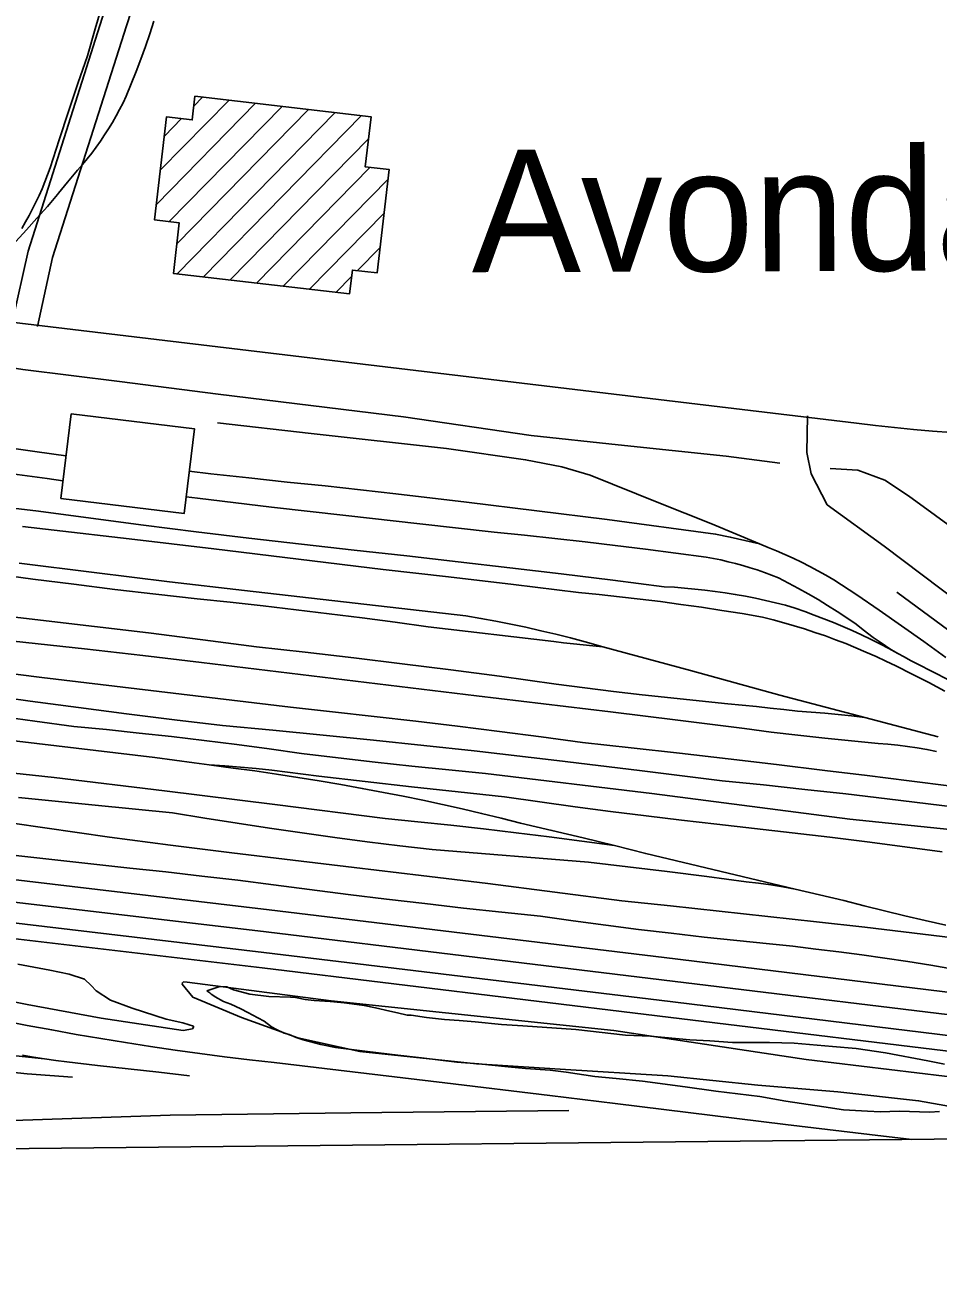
# Model space of a CAD drawing. Extents: x 3625074 to 3663148, y 511451 to 537151.
# Drawn here: x 3643792 to 3644874, y 516860 to 518337 of the extents above; entities that cross this region are included whole.
import ezdxf

# ---------------------------------------------------------------- set-up
doc = ezdxf.new("R2010")
doc.units = 0
for name, color, linetype in [('V-BLDG-OTLN', 7, 'Continuous'), ('V-GRID-FRAM', 7, 'Continuous'), ('V-RAIL-TRAK', 7, 'Continuous'), ('V-ROAD-CNTR', 7, 'Continuous'), ('V-SITE-VEGE', 7, 'Continuous'), ('V-TOPO-GNAM-IDEN', 7, 'Continuous'), ('V-TOPO-SHOR', 7, 'Continuous')]:
    doc.layers.add(name, color=color, linetype=linetype)

msp = doc.modelspace()

# ---------------------------------------------------------------- linework, layer by layer
at = {"layer": 'V-BLDG-OTLN'}
for p, q in [((3643947.6, 518124.3), (3644065.1, 518244.2)), ((3643952.3, 518164.9), (3644033.7, 518247.8)), ((3643992, 518241), (3644002.2, 518251.5)), ((3643962.6, 518103.9), (3644096.5, 518240.5)), ((3643971.9, 518077.7), (3644127.9, 518236.9)), ((3643972.1, 518042.1), (3644159.4, 518233.2)), ((3644003.5, 518038.5), (3644190.8, 518229.6)), ((3643957.1, 518205.4), (3643977.4, 518226.1)), ((3644034.9, 518034.8), (3644198.9, 518202.1)), ((3644066.4, 518031.2), (3644200.7, 518168.3)), ((3644097.8, 518027.5), (3644222.2, 518154.4)), ((3644129.2, 518023.9), (3644217.5, 518113.9)), ((3644185.8, 518045.9), (3644212.7, 518073.4)), ((3644160.6, 518020.2), (3644179, 518039))]:
    msp.add_line(p, q, dxfattribs=at)
for points in [[(3643993.3, 518252.5), (3644202, 518228.3), (3644195.1, 518168.9), (3644223.5, 518165.6), (3644209.2, 518043.2), (3644179.9, 518046.6), (3644176.6, 518018.4), (3643967.8, 518042.6), (3643974.8, 518102.5), (3643945.5, 518105.9), (3643959.7, 518228.2), (3643990.1, 518224.6)], [(3643846.7, 517876.2), (3643992.7, 517858.4), (3643980.5, 517758), (3643834.5, 517775.8)]]:
    msp.add_lwpolyline(points, close=True, dxfattribs=at)
at = {"layer": 'V-GRID-FRAM'}
msp.add_lwpolyline([(3629129.4, 535042.1), (3660791.6, 535359.9), (3660982, 517178), (3629304, 516860), (3629129.4, 535042.1)], dxfattribs=at)
at = {"layer": 'V-RAIL-TRAK'}
for points in [[(3643884.6, 518364.6), (3643875.2, 518332.6), (3643866.1, 518300.5), (3643854.6, 518267.5), (3643843.4, 518234.3), (3643832.4, 518201), (3643821.7, 518167.7), (3643818.7, 518159.4), (3643815.6, 518151.2), (3643812.2, 518143), (3643808.7, 518134.9), (3643804.9, 518127), (3643801, 518119.1), (3643796.9, 518111.3), (3643792.6, 518103.6), (3643788.1, 518096)], [(3643781.3, 518080.3), (3643793.8, 518094.1), (3643806.2, 518108), (3643818.5, 518122), (3643830.6, 518136.2), (3643831.7, 518137.5), (3643842.5, 518150.6), (3643854.3, 518165), (3643860, 518171.6), (3643865.6, 518178.4), (3643871.1, 518185.3), (3643876.3, 518192.3), (3643881.4, 518199.5), (3643886.3, 518206.7), (3643891, 518214.1), (3643895.6, 518221.6), (3643900, 518229.2), (3643904.1, 518236.9), (3643908.1, 518244.7), (3643911.9, 518252.6), (3643917.9, 518267.2), (3643923.7, 518281.9), (3643929.3, 518296.7), (3643934.6, 518311.5), (3643939.7, 518326.4), (3643944.6, 518341.4)], [(3644662.3, 517721.9), (3644604.4, 517746.3), (3644542.8, 517770.6), (3644461.6, 517803.6), (3644427.9, 517813.3), (3644385, 517821.7), (3644291.3, 517834.9), (3644130.9, 517853), (3644020.2, 517865.4)], [(3643758.7, 517837.8), (3643795.2, 517832.8), (3643831.7, 517827.6), (3643840.6, 517826.4)], [(3643758.7, 517807.5), (3643818.1, 517799.3), (3643837, 517796.8)], [(3643986.5, 517808), (3644012.1, 517805.1), (3644057.3, 517800.1), (3644102.5, 517795.3), (3644147.8, 517790.8), (3644231.3, 517781.3), (3644314.9, 517771.4), (3644398.4, 517761.2), (3644481.8, 517750.8), (3644610.2, 517733.6), (3644627.6, 517730), (3644645, 517726.1), (3644662.3, 517721.9), (3644672.4, 517717.9), (3644682.4, 517713.8), (3644692.4, 517709.5), (3644702.3, 517704.9), (3644712.1, 517700.2), (3644721.8, 517695.2), (3644731.3, 517690.1), (3644740.8, 517684.8), (3644750.2, 517679.3), (3644759.5, 517673.6), (3644768.6, 517667.7), (3644777.6, 517661.7), (3644804.2, 517643.4), (3644830.6, 517624.9), (3644856.8, 517606.1), (3644882.9, 517587.2)], [(3644826.1, 517592.2), (3644815.5, 517598), (3644804.8, 517603.6), (3644793.9, 517609), (3644783, 517614.2), (3644772, 517619.3), (3644760.9, 517624.2), (3644749.8, 517628.8), (3644738.5, 517633.3), (3644727.2, 517637.6), (3644715.8, 517641.7), (3644704.4, 517645.7), (3644692.9, 517649.4), (3644681.1, 517652.3), (3644669.3, 517655), (3644657.4, 517657.5), (3644645.5, 517659.9), (3644633.6, 517662), (3644621.7, 517663.9), (3644609.7, 517665.7), (3644597.6, 517667.2), (3644585.6, 517668.5), (3644573.5, 517669.6), (3644561.4, 517670.5), (3644549.3, 517671.2), (3644488.4, 517679), (3644427.4, 517686.5), (3644366.4, 517693.8), (3644305.3, 517700.9), (3644244.3, 517707.7), (3644181.8, 517714.5), (3644119.4, 517721.6), (3644057, 517728.9), (3643994.7, 517736.4), (3643932.3, 517744.3), (3643870.1, 517752.4), (3643807.8, 517760.7), (3643495.7, 517797.6)], [(3643982.9, 517777.9), (3643996.4, 517776.2), (3644084.2, 517765.7), (3644172.1, 517755.5), (3644259.9, 517745.6), (3644347.8, 517735.9), (3644383.7, 517732.2), (3644419.6, 517728.4), (3644455.5, 517724.4), (3644491.4, 517720.1), (3644527.3, 517715.7), (3644563.1, 517711), (3644598.9, 517706.2), (3644607.7, 517704.6), (3644616.5, 517702.9), (3644625.2, 517700.9), (3644633.9, 517698.7), (3644642.5, 517696.4), (3644651.1, 517693.8), (3644659.6, 517691.1), (3644668, 517688.1), (3644676.4, 517685), (3644684.7, 517681.7), (3644696.6, 517675.6), (3644708.4, 517669.2), (3644720, 517662.6), (3644731.6, 517655.9), (3644743, 517648.9), (3644754.4, 517641.8), (3644765.6, 517634.5), (3644776.7, 517627), (3644783.3, 517621.5), (3644790.2, 517616.2), (3644797.1, 517611), (3644804.2, 517606.1), (3644811.4, 517601.3), (3644818.7, 517596.6), (3644826.1, 517592.2), (3644833.7, 517588), (3644841.3, 517583.9), (3644849, 517580), (3644886.1, 517560.8)], [(3643789, 517742.5), (3643826.6, 517738.2), (3643915.4, 517728.1), (3644015.7, 517716.2), (3644116.1, 517704), (3644216.4, 517691.8), (3644293.6, 517683), (3644370.7, 517673.9), (3644447.8, 517664.4), (3644472.1, 517662), (3644496.4, 517659.4), (3644520.7, 517656.6), (3644545, 517653.6), (3644569.2, 517650.3), (3644593.4, 517646.9), (3644617.6, 517643.2), (3644641.7, 517639.3), (3644665.8, 517635.2), (3644678.4, 517632), (3644690.9, 517628.6), (3644703.3, 517625), (3644715.7, 517621.2), (3644728, 517617.1), (3644740.3, 517612.9), (3644752.4, 517608.4), (3644764.5, 517603.8), (3644776.5, 517598.9), (3644788.4, 517593.8), (3644800.3, 517588.5), (3644812, 517583), (3644823.6, 517577.3), (3644843.2, 517567.6), (3644862.7, 517557.6), (3644882, 517547.4)], [(3643423.3, 517714.8), (3643455, 517713.4), (3643486.8, 517712.2), (3643518.5, 517711.3), (3643550.3, 517710.7), (3643752.4, 517686.7), (3643801.1, 517680.3), (3643849.7, 517674.1), (3643898.4, 517668.1), (3643947.1, 517662.4), (3643995.8, 517657), (3644035, 517652.9), (3644074.1, 517648.5), (3644113.3, 517644), (3644152.4, 517639.2), (3644191.5, 517634.2), (3644230.6, 517629.1), (3644269.6, 517623.7), (3644418.5, 517606.4), (3644430.1, 517604.8), (3644441.7, 517603.4), (3644453.3, 517602.2), (3644464.9, 517601.1), (3644476.5, 517600.1)], [(3644874.1, 517493.1), (3644787.1, 517516.2), (3644686.2, 517542.8), (3644580.3, 517571.8), (3644476.5, 517600.1), (3644455.8, 517605.8), (3644438.3, 517610.5), (3644420.8, 517614.9), (3644403.2, 517619.1), (3644385.5, 517623.1), (3644367.8, 517626.8), (3644350, 517630.3), (3644332.2, 517633.6), (3644314.3, 517636.6), (3644051.9, 517666.6), (3643963, 517677.2), (3643874, 517688), (3643785.1, 517699)], [(3644825, 517664.8), (3645014.2, 517525.1), (3645140.7, 517433), (3645204, 517387.7), (3645300.9, 517316.9), (3645380.9, 517260.8)], [(3643746.4, 517639), (3643810.4, 517631.7), (3643874.5, 517624.2), (3643938.5, 517616.4), (3644002.5, 517608.4), (3644066.4, 517600.1), (3644124, 517593.6), (3644181.5, 517586.9), (3644239, 517579.9), (3644296.5, 517572.7), (3644354, 517565.2), (3644387.7, 517560.3), (3644421.5, 517555.7), (3644455.4, 517551.4), (3644489.2, 517547.2), (3644523.1, 517543.2), (3644557, 517539.5), (3644590.9, 517535.9), (3644624.8, 517532.6), (3644658.8, 517529.4), (3644675, 517527.4), (3644691.1, 517525.5), (3644707.4, 517523.9), (3644723.6, 517522.5), (3644739.8, 517521.4), (3644755.6, 517519.9), (3644771.4, 517518.2), (3644787.1, 517516.2)], [(3643723.6, 517612.5), (3643793, 517605), (3643862.4, 517597.4), (3643931.7, 517589.5), (3644001, 517581.4), (3644327.1, 517541.8), (3644406.5, 517532.5), (3644485.9, 517523), (3644565.3, 517513.1), (3644644.6, 517503), (3644676.2, 517499), (3644707.8, 517495.3), (3644739.5, 517491.8), (3644771.1, 517488.5), (3644802.8, 517485.5), (3644814.4, 517484.5), (3644826, 517483.3), (3644837.6, 517481.9), (3644849.1, 517480.2), (3644860.6, 517478.3), (3644872, 517476.1)], [(3643708.9, 517576.8), (3643811.8, 517563.7), (3644106.7, 517528.3), (3644156.2, 517523), (3644205.7, 517517.5), (3644255.1, 517511.8), (3644304.6, 517505.8), (3644354, 517499.7), (3644403.4, 517493.3), (3644452.7, 517486.6), (3644510.2, 517480.4), (3644567.6, 517474), (3644625, 517467.3), (3644682.4, 517460.5), (3644739.8, 517453.4), (3644789.8, 517447.5), (3644839.7, 517441.2), (3644889.6, 517434.7)], [(3644910.8, 517407.9), (3644862.1, 517414), (3644813.4, 517419.9), (3644764.6, 517425.6), (3644715.8, 517431), (3644667, 517436.3), (3644618.2, 517441.3), (3644520.2, 517453.3), (3644422.2, 517465.1), (3644324.1, 517476.7), (3644264.5, 517483.2), (3644204.9, 517489.4), (3644145.3, 517495.4), (3644085.6, 517501.2), (3644025.9, 517506.7), (3643969, 517513.5), (3643912.1, 517520.6), (3643855.2, 517527.9), (3643798.3, 517535.5), (3643741.5, 517543.3)], [(3643757.3, 517518), (3643803.6, 517511.9), (3643849.9, 517505.6), (3643888.5, 517501.9), (3643927.1, 517497.8), (3643965.7, 517493.5), (3644004.2, 517488.9), (3644042.8, 517484.1), (3644081.3, 517479), (3644119.7, 517473.7), (3644163.2, 517468.4), (3644206.8, 517463.3), (3644250.4, 517458.6), (3644294, 517454.1), (3644337.7, 517450), (3644534.5, 517426.3), (3644769.1, 517395.6), (3644948.8, 517377)], [(3643738.7, 517493.1), (3643806.2, 517485.4), (3643852.8, 517480), (3643899.3, 517474.4), (3643945.8, 517468.6), (3643992.3, 517462.6), (3644010.1, 517460.1), (3644038.7, 517456.3), (3644064.3, 517452.8), (3644089.8, 517449.1), (3644115.3, 517445.2), (3644140.7, 517441.1), (3644166.1, 517436.7), (3644191.5, 517432.1), (3644216.8, 517427.3), (3644240.1, 517422.8), (3644263.4, 517418.1), (3644286.6, 517413.2), (3644309.8, 517408), (3644332.9, 517402.6), (3644356, 517396.9), (3644379, 517391), (3644416.2, 517382.4), (3644453.3, 517373.5), (3644490.4, 517364.4), (3644527.4, 517355), (3644704.5, 517312.9), (3644762.2, 517299.1), (3644786.3, 517293), (3644810.4, 517287), (3644834.5, 517281.2), (3644858.7, 517275.5), (3644883, 517270.1)], [(3643764.3, 517451.9), (3643826.6, 517445.1), (3643957.3, 517429.1), (3644088, 517413), (3644218.6, 517396.5), (3644257.5, 517392.7), (3644296.4, 517388.6), (3644335.3, 517384.2), (3644374.1, 517379.6), (3644412.9, 517374.8), (3644451.6, 517369.7), (3644490.4, 517364.4)], [(3644878.8, 517356.8), (3644834.4, 517362.8), (3644789.9, 517368.7), (3644745.4, 517374.3), (3644700.9, 517379.6), (3644656.3, 517384.8), (3644611.7, 517389.7), (3644569.7, 517394.5), (3644527.8, 517399.5), (3644485.8, 517404.8), (3644443.9, 517410.4), (3644402.1, 517416.1), (3644360.2, 517422.1), (3644305.1, 517427.9), (3644250.1, 517433.9), (3644195, 517440.2), (3644140, 517446.6), (3644121.5, 517449.2), (3644103, 517451.5), (3644084.5, 517453.6), (3644065.9, 517455.6), (3644047.3, 517457.3), (3644028.8, 517458.8), (3644010.1, 517460.1)], [(3643784.1, 517421.4), (3643875.3, 517412.2), (3643966.6, 517403.2), (3644005, 517396.9), (3644043.4, 517390.8), (3644081.8, 517385), (3644120.3, 517379.4), (3644158.9, 517374.1), (3644197.4, 517369), (3644236, 517364.2), (3644274.6, 517359.6), (3644459.6, 517344.6), (3644506.3, 517339.3), (3644553, 517333.7), (3644599.7, 517327.8), (3644646.3, 517321.6), (3644660.9, 517319.9), (3644675.5, 517317.8), (3644690, 517315.5), (3644704.5, 517312.9)], [(3644787.2, 517267.8), (3644729.6, 517274.2), (3644672, 517280.5), (3644614.4, 517286.7), (3644556.7, 517292.9), (3644499.1, 517299), (3644419.8, 517309.3), (3644340.5, 517319.3), (3644261.2, 517329), (3644181.9, 517338.4), (3644109.4, 517347), (3644036.9, 517355.8), (3643964.4, 517364.9), (3643892, 517374.3), (3643853.8, 517380), (3643815.5, 517385.5), (3643777.3, 517390.8)], [(3643703.4, 517361.4), (3643809.7, 517349.5), (3643916, 517337.8), (3643958.7, 517333.2), (3644001.4, 517328.3), (3644044, 517323.2), (3644086.6, 517317.9), (3644129.2, 517312.4), (3644174.7, 517306.6), (3644220.2, 517301), (3644265.8, 517295.6), (3644311.4, 517290.4), (3644357, 517285.4), (3644402.6, 517280.7), (3644441.3, 517275.2), (3644480, 517270), (3644518.8, 517265.1), (3644557.6, 517260.4), (3644596.5, 517256), (3644635.3, 517251.8), (3644674.2, 517247.9), (3644701.6, 517245), (3644728.9, 517241.8), (3644756.3, 517238.4), (3644783.5, 517234.8), (3644810.8, 517231), (3644838, 517226.9), (3644865.2, 517222.6), (3644892.3, 517218.1)], [(3643590.6, 517346.3), (3644081.1, 517288.4), (3644549.3, 517231.7), (3644972.4, 517180.1), (3645353, 517134)], [(3643587.5, 517319.9), (3644077.9, 517262), (3644546.1, 517205.3), (3644969.2, 517153.7), (3645349.8, 517107.6)], [(3645346.9, 517083.4), (3644966.2, 517129.5), (3644543.2, 517181.1), (3644075, 517237.8), (3643584.7, 517295.7)], [(3643582.5, 517277.3), (3644072.8, 517219.4), (3644541, 517162.7), (3644964, 517111.1), (3645344.7, 517065)], [(3642435.3, 517255.6), (3642949, 517193.3), (3643357.4, 517145.7), (3643633.2, 517112.2), (3643660, 517108.6), (3643686.8, 517105.3), (3643713.7, 517102.1), (3643740.6, 517099.2), (3643767.5, 517096.5), (3643794.5, 517094), (3643821.4, 517091.8), (3643848.4, 517089.7)], [(3643815.2, 517111.5), (3643724.4, 517121.1), (3643633.7, 517131), (3643542.9, 517141), (3643452.2, 517151.3), (3643361.4, 517161.7), (3643270.8, 517172.3), (3643180.1, 517183.2), (3643089.4, 517194.2), (3642545.7, 517259.6)], [(3644787.2, 517267.8), (3644832.8, 517262), (3644878.5, 517256.5), (3644924.2, 517251.1), (3644969.9, 517246), (3645015.6, 517241.1)], [(3644842.7, 517016), (3644792.5, 517022.1), (3644693.2, 517033.9), (3644491.3, 517058.6), (3644414, 517068), (3644289.4, 517083), (3644087.4, 517107.2), (3644057.9, 517110.5), (3644028.5, 517114.1), (3643999.2, 517118), (3643969.8, 517122), (3643940.5, 517126.3), (3643911.2, 517130.8), (3643882, 517135.6), (3643852.8, 517140.5), (3643823.6, 517145.8), (3643794.5, 517151.2), (3643765.4, 517156.9)], [(3643986.7, 517091.6), (3643950.4, 517095.7), (3643914.1, 517099.8), (3643877.9, 517103.9), (3643841.6, 517107.9), (3643828.4, 517109.6), (3643815.2, 517111.5), (3643802.1, 517113.6), (3643789, 517115.9)], [(3643335.2, 517023.5), (3643964.1, 517044.7), (3644178.2, 517047.7), (3644436.2, 517050.3)]]:
    msp.add_lwpolyline(points, dxfattribs=at)
at = {"layer": 'V-ROAD-CNTR'}
for points in [[(3643806.6, 517979.7), (3643824.6, 518061.3), (3643912.1, 518335.9), (3644022.3, 518675.1), (3644053.5, 518763.4)], [(3643777.3, 517986.1), (3643795.6, 518069.1), (3643883.6, 518345.1), (3643957.6, 518573.3)], [(3643326.8, 518040.2), (3643514.4, 518016.1), (3644777.3, 517865.1)], [(3644719, 517873.9), (3644718.3, 517830.5), (3644723.4, 517804.9), (3644742.5, 517768.3), (3644810, 517719.2), (3644969.3, 517599.2), (3645122.5, 517494.1), (3645228.9, 517414.8), (3645341.6, 517325.7), (3645413.9, 517286.6), (3645477.7, 517243.7), (3645539.8, 517210.7)]]:
    msp.add_lwpolyline(points, dxfattribs=at)
msp.add_arc((3645034.2, 519896.3), 2047.4, 262.7919, 283.0324, dxfattribs=at)
at = {"layer": 'V-SITE-VEGE'}
for p, q in [((3644007.6, 517192.4), (3644022.9, 517197.2)), ((3644022.9, 517197.2), (3644031.1, 517197)), ((3644031.1, 517197), (3644039.1, 517193.3)), ((3644011, 517190), (3644007.6, 517192.4)), ((3644012.7, 517188.2), (3644011, 517190)), ((3644014.4, 517187), (3644012.7, 517188.2)), ((3644017.3, 517185.1), (3644014.4, 517187)), ((3644027.1, 517179.6), (3644017.3, 517185.1)), ((3644039.1, 517193.3), (3644058.3, 517188.1)), ((3644058.3, 517188.1), (3644081, 517185.7)), ((3644081, 517185.7), (3644106.6, 517184.9)), ((3644106.6, 517184.9), (3644112.4, 517184.2)), ((3644112.4, 517184.2), (3644124.1, 517182.1)), ((3644124.1, 517182.1), (3644134.5, 517180.6)), ((3644134.5, 517180.6), (3644153.7, 517179.5)), ((3644035.7, 517176.4), (3644027.1, 517179.6)), ((3644047.8, 517170.8), (3644035.7, 517176.4)), ((3644055.9, 517166.5), (3644047.8, 517170.8)), ((3644068, 517160.4), (3644055.9, 517166.5)), ((3644153.7, 517179.5), (3644170, 517177.9)), ((3644170, 517177.9), (3644193.9, 517174.9)), ((3644193.9, 517174.9), (3644207.2, 517172.2)), ((3644207.2, 517172.2), (3644224.1, 517168.2)), ((3644224.1, 517168.2), (3644233.3, 517166.2)), ((3644233.3, 517166.2), (3644244.9, 517163.5)), ((3644075.4, 517156.1), (3644068, 517160.4)), ((3644084, 517149.4), (3644075.4, 517156.1)), ((3644244.9, 517163.5), (3644249.6, 517163.4)), ((3644249.6, 517163.4), (3644267.6, 517160.5)), ((3644267.6, 517160.5), (3644289.1, 517158.2)), ((3644289.1, 517158.2), (3644306.6, 517157.1)), ((3644306.6, 517157.1), (3644325.3, 517155.4)), ((3644325.3, 517155.4), (3644356.7, 517152.2)), ((3644356.7, 517152.2), (3644381.8, 517150.9)), ((3644381.8, 517150.9), (3644444.7, 517146.2)), ((3644089.8, 517146.3), (3644084, 517149.4)), ((3644099, 517142), (3644089.8, 517146.3)), ((3644104.8, 517140.6), (3644099, 517142)), ((3644113.4, 517136.9), (3644104.8, 517140.6)), ((3644121.5, 517134.3), (3644113.4, 517136.9)), ((3644444.7, 517146.2), (3644503.4, 517139.8)), ((3644503.4, 517139.8), (3644533.2, 517138.4)), ((3644533.2, 517138.4), (3644579.7, 517134.1)), ((3644142.4, 517128.5), (3644121.5, 517134.3)), ((3644159.8, 517125.1), (3644142.4, 517128.5)), ((3644197.6, 517120.5), (3644159.8, 517125.1)), ((3644579.7, 517134.1), (3644603.6, 517132.9)), ((3644603.6, 517132.9), (3644630.4, 517131)), ((3644630.4, 517131), (3644674.2, 517130.9)), ((3644674.2, 517130.9), (3644703.4, 517130.1)), ((3644703.4, 517130.1), (3644748.8, 517126.4)), ((3644748.8, 517126.4), (3644776.7, 517123.9)), ((3644776.7, 517123.9), (3644811.6, 517118.8)), ((3644233.7, 517116), (3644197.6, 517120.5)), ((3644261.6, 517112.8), (3644233.7, 517116)), ((3644303.5, 517107.6), (3644261.6, 517112.8)), ((3644329.7, 517105.6), (3644303.5, 517107.6)), ((3644811.6, 517118.8), (3644861.6, 517109.2)), ((3644861.6, 517109.2), (3644881.3, 517105.2)), ((3644364.6, 517102.3), (3644329.7, 517105.6)), ((3644385, 517100), (3644364.6, 517102.3)), ((3644414.1, 517098), (3644385, 517100)), ((3644433.3, 517095.7), (3644414.1, 517098)), ((3644467, 517090.7), (3644433.3, 517095.7)), ((3644492.6, 517088.2), (3644467, 517090.7)), ((3644523.5, 517085), (3644492.6, 517088.2)), ((3644574.1, 517078.3), (3644523.5, 517085)), ((3644610.7, 517073.1), (3644574.1, 517078.3)), ((3644662.5, 517067), (3644610.7, 517073.1)), ((3644693.3, 517061.5), (3644662.5, 517067)), ((3644738.6, 517054.9), (3644693.3, 517061.5)), ((3644761.8, 517051.3), (3644738.6, 517054.9)), ((3644790.4, 517049.4), (3644761.8, 517051.3)), ((3644805.6, 517048.9), (3644790.4, 517049.4)), ((3644827.8, 517049.5), (3644805.6, 517048.9)), ((3644863.9, 517048.4), (3644827.8, 517049.5)), ((3644875.6, 517049.3), (3644863.9, 517048.4))]:
    msp.add_line(p, q, dxfattribs=at)
at = {"layer": 'V-TOPO-SHOR'}
for points in [[(3643704.4, 517941.9), (3643789.4, 517928.6), (3643904, 517914.5), (3644020.7, 517899.3), (3644240.4, 517872.4), (3644391.9, 517850.6), (3644494.7, 517839.2), (3644622.6, 517825.8), (3644686.2, 517817.6)], [(3644745.9, 517811.2), (3644778.8, 517809.2), (3644810.8, 517797.4), (3644838.9, 517779.1), (3644990.2, 517668.8), (3645076.6, 517612.3)], [(3643783.4, 517223.7), (3643821.4, 517216.6), (3643844.3, 517211.8), (3643862.5, 517205.9), (3643870.4, 517198.4), (3643876.4, 517192.1), (3643893.4, 517181), (3643919.1, 517171.5), (3643959.1, 517158.5), (3643978.9, 517154.1), (3643986.4, 517151.8), (3643991.5, 517150.2), (3643991.5, 517149), (3643990.4, 517147), (3643979.3, 517145.4), (3643882.3, 517160), (3643794.5, 517176.2), (3643679.3, 517199.5)], [(3644914.4, 517087.3), (3644717.7, 517110.9), (3644489.8, 517145.2), (3644154.6, 517180.3), (3643984, 517202.3), (3643979.7, 517202.7), (3643978.5, 517201.9), (3643978.1, 517200.3), (3643990.8, 517184.9), (3644048.5, 517160.8), (3644115.4, 517136.7), (3644188.6, 517120.5), (3644326.8, 517105.6), (3644426.1, 517099.3), (3644553.5, 517091.5), (3644660.3, 517080.4), (3644754.9, 517072.6), (3644850.7, 517061.9), (3644928.6, 517048.1)]]:
    msp.add_lwpolyline(points, dxfattribs=at)

# ---------------------------------------------------------------- texts
at = {"layer": 'V-TOPO-GNAM-IDEN'}
msp.add_text('Avondale', height=145, rotation=0.1955, dxfattribs=at).set_placement((3644321.5, 518044))

doc.saveas('drawing.dxf')
